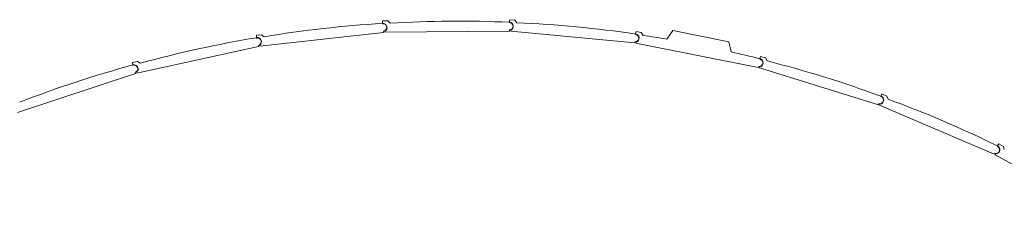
# Model space of a CAD drawing. Header units: metres. Extents: x 135583 to 135939, y 457896 to 458258.
# Tile 560 of 599: x 135669.17 to 135687.87, y 458202.73 to 458206.44. Entities that reach past the tile are written whole.
import ezdxf

# ---------------------------------------------------------------- set-up
doc = ezdxf.new("R2010")
doc.units = ezdxf.units.M
doc.layers.add('NIEUWE INSTALLATIE', color=250, linetype='Continuous', lineweight=0)

msp = doc.modelspace()

# ---------------------------------------------------------------- linework, layer by layer
at = {"layer": 'NIEUWE INSTALLATIE'}
for p, q in [((135676.16, 458206.416), (135676.06, 458206.415)), ((135676.06, 458206.415), (135676.061, 458206.37)), ((135676.206, 458206.371), (135676.16, 458206.416)), ((135678.473, 458206.439), (135678.469, 458206.394)), ((135678.469, 458206.384), (135678.469, 458206.392)), ((135678.573, 458206.429), (135678.473, 458206.439)), ((135678.613, 458206.38), (135678.573, 458206.429)), ((135676.062, 458206.361), (135676.061, 458206.368)), ((135676.08, 458206.199), (135676.077, 458206.221)), ((135676.104, 458206.221), (135676.105, 458206.201)), ((135676.105, 458206.201), (135678.471, 458206.222)), ((135678.471, 458206.222), (135678.47, 458206.244)), ((135678.497, 458206.24), (135678.495, 458206.221)), ((135678.495, 458206.221), (135680.851, 458205.998)), ((135680.876, 458206.214), (135680.867, 458206.17)), ((135680.974, 458206.194), (135680.876, 458206.214)), ((135681.578, 458206.232), (135681.46, 458206.071)), ((135682.638, 458206.02), (135681.578, 458206.232)), ((135673.762, 458206.155), (135673.663, 458206.144)), ((135673.663, 458206.144), (135673.668, 458206.099)), ((135673.67, 458206.09), (135673.668, 458206.097)), ((135673.729, 458205.935), (135676.08, 458206.199)), ((135673.812, 458206.115), (135673.762, 458206.155)), ((135680.851, 458205.998), (135680.853, 458206.021)), ((135680.866, 458206.16), (135680.867, 458206.167)), ((135681.009, 458206.141), (135680.974, 458206.194)), ((135682.684, 458205.829), (135682.638, 458206.02)), ((135671.393, 458205.426), (135673.704, 458205.931)), ((135673.704, 458205.931), (135673.7, 458205.953)), ((135673.727, 458205.955), (135673.729, 458205.935)), ((135680.879, 458206.014), (135680.875, 458205.995)), ((135680.875, 458205.995), (135683.195, 458205.531)), ((135671.403, 458205.649), (135671.305, 458205.627)), ((135671.457, 458205.614), (135671.403, 458205.649)), ((135683.227, 458205.691), (135683.229, 458205.698)), ((135683.242, 458205.743), (135683.229, 458205.7)), ((135683.338, 458205.714), (135683.242, 458205.743)), ((135683.368, 458205.657), (135683.338, 458205.714)), ((135671.305, 458205.627), (135671.315, 458205.583)), ((135671.318, 458205.574), (135671.316, 458205.581)), ((135683.195, 458205.531), (135683.2, 458205.553)), ((135683.225, 458205.544), (135683.219, 458205.525)), ((135683.219, 458205.525), (135685.48, 458204.826)), ((135669.121, 458204.68), (135671.369, 458205.42)), ((135671.369, 458205.42), (135671.362, 458205.441)), ((135671.389, 458205.446), (135671.393, 458205.426)), ((135685.528, 458204.981), (135685.53, 458204.988)), ((135685.548, 458205.032), (135685.53, 458204.99)), ((135685.64, 458204.992), (135685.548, 458205.032)), ((135685.664, 458204.933), (135685.64, 458204.992)), ((135685.48, 458204.826), (135685.486, 458204.847)), ((135685.511, 458204.836), (135685.503, 458204.817)), ((135685.503, 458204.817), (135687.679, 458203.889)), ((135687.743, 458204.038), (135687.746, 458204.045)), ((135687.768, 458204.087), (135687.747, 458204.047)), ((135687.856, 458204.038), (135687.768, 458204.087)), ((135687.873, 458203.977), (135687.856, 458204.038)), ((135687.679, 458203.889), (135687.688, 458203.91)), ((135687.711, 458203.896), (135687.701, 458203.878)), ((135687.701, 458203.878), (135689.771, 458202.731))]:
    msp.add_line(p, q, dxfattribs=at)
for centre, radius, start, end in [((135677.526, 458185.093), 21.319, 87.466, 93.5522), ((135677.313, 458185.086), 21.319, 93.3677, 99.4538), ((135676.07, 458206.291), 0.07, 276.4107, 96.4107), ((135678.47, 458206.314), 0.07, 270.5091, 90.5091), ((135677.739, 458185.079), 21.319, 81.5644, 87.6505), ((135677.102, 458185.056), 21.319, 99.2693, 105.3554), ((135673.685, 458206.021), 0.07, 282.3124, 102.3124), ((135680.859, 458206.09), 0.07, 264.6074, 84.6074), ((135677.95, 458185.043), 21.319, 80.5234, 81.7489), ((135677.95, 458185.043), 21.319, 75.6627, 77.1677), ((135683.214, 458205.622), 0.07, 258.7058, 78.7058), ((135678.155, 458184.985), 21.319, 69.7611, 75.8472), ((135676.895, 458185.005), 21.319, 105.1709, 111.2571), ((135671.34, 458205.508), 0.07, 288.214, 108.214), ((135685.507, 458204.914), 0.07, 252.8042, 72.8042), ((135678.353, 458184.907), 21.319, 63.8595, 69.9456), ((135687.715, 458203.974), 0.07, 246.9025, 66.9025)]:
    msp.add_arc(centre, radius, start, end, dxfattribs=at)
for centre, major_axis in [((135678.465, 458206.314), (0.063, -0.0493)), ((135676.065, 458206.29), (0.0677, -0.0426)), ((135673.68, 458206.02), (0.0717, -0.0354)), ((135680.855, 458206.09), (0.0576, -0.0556)), ((135683.209, 458205.623), (0.0515, -0.0612)), ((135671.336, 458205.506), (0.075, -0.0279)), ((135685.503, 458204.915), (0.045, -0.0662)), ((135687.711, 458203.976), (0.0379, -0.0704))]:
    msp.add_ellipse(centre, major_axis=major_axis, ratio=1, start_param=5.785696, end_param=8.473804, dxfattribs=at)

doc.saveas('drawing.dxf')
